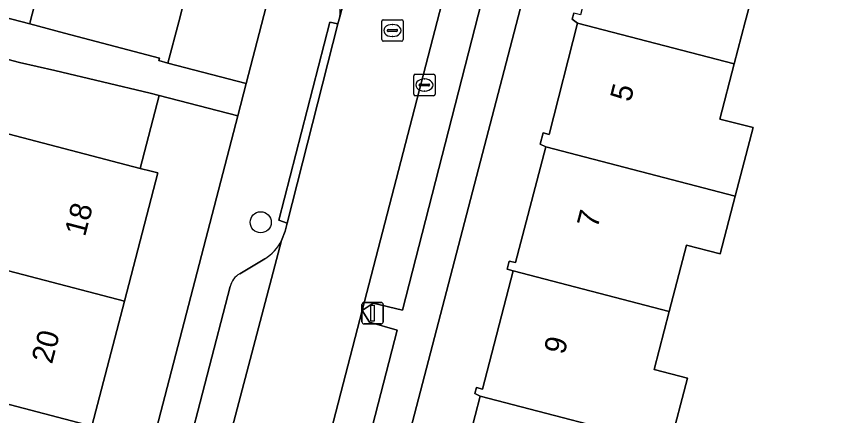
# Model space of a CAD drawing. Extents: x 163683 to 164494, y 382709 to 383872.
# Drawn here: x 163874.94 to 163913.7, y 383231.71 to 383250.23 of the extents above; entities that cross this region are included whole.
import ezdxf

# ---------------------------------------------------------------- set-up
doc = ezdxf.new("R2010")
doc.units = 0
for name, color, linetype in [('IMGEO_Boom', 7, 'Continuous'), ('IMGEO_Erf', 7, 'Continuous'), ('IMGEO_Kolk', 7, 'Continuous'), ('IMGEO_Lichtmast', 7, 'Continuous'), ('IMGEO_Pand', 7, 'Continuous'), ('IMGEO_Pand_nummerreeks', 7, 'Continuous'), ('IMGEO_Parkeervlak_open', 7, 'Continuous'), ('IMGEO_Rijbaan_lokaal_open', 7, 'Continuous'), ('IMGEO_Rioolput', 7, 'Continuous'), ('IMGEO_Voetpad_open', 7, 'Continuous')]:
    doc.layers.add(name, color=color, linetype=linetype)

msp = doc.modelspace()

# ---------------------------------------------------------------- linework, layer by layer
at = {"layer": 'IMGEO_Boom'}
msp.add_circle((163886.287, 383240.678), 0.489, dxfattribs=at)
at = {"layer": 'IMGEO_Erf'}
for points in [[(163898.664, 383297.332), (163895.929, 383298.043), (163894.36, 383292.08), (163892.828, 383286.261), (163891.296, 383280.441), (163889.765, 383274.621), (163888.233, 383268.801), (163886.701, 383262.982), (163885.17, 383257.162), (163883.6, 383251.198), (163882.842, 383251.397), (163882.474, 383250), (163881.969, 383248.081), (163885.612, 383247.134)], [(163878.372, 383219.125), (163880.342, 383226.864), (163885.219, 383245.624), (163881.572, 383246.572), (163880.681, 383243.185), (163881.189, 383243.053), (163881.497, 383242.971), (163879.95, 383237.016), (163878.441, 383231.206), (163876.933, 383225.397), (163875.424, 383219.587), (163873.915, 383213.778), (163872.407, 383207.969), (163870.898, 383202.16), (163869.389, 383196.35), (163867.88, 383190.541), (163866.372, 383184.732), (163864.863, 383178.923), (163863.317, 383172.97), (163866.423, 383172.179)]]:
    msp.add_lwpolyline(points, close=True, dxfattribs=at)
for points in [[(163862.561, 383253.278), (163875.544, 383249.898), (163875.57, 383250), (163876.376, 383253.096), (163877.181, 383256.19), (163875.657, 383256.591), (163876.413, 383259.465), (163877.174, 383262.355), (163878.707, 383261.952), (163879.478, 383264.881), (163876.799, 383265.585), (163877.625, 383268.72), (163878.716, 383268.433), (163879.423, 383271.118), (163880.216, 383274.129), (163881.767, 383273.721), (163882.506, 383276.53), (163883.245, 383279.338), (163881.701, 383279.744), (163882.494, 383282.756), (163883.255, 383285.648), (163884.759, 383285.252), (163885.529, 383288.18)], [(163901.514, 383262.715), (163892.316, 383227.481)], [(163923.326, 383257.074), (163911.39, 383260.144), (163910.581, 383257.031), (163912.221, 383256.604), (163911.401, 383253.449), (163910.963, 383251.765), (163910.76, 383250.985), (163909.18, 383251.396), (163908.816, 383250), (163908.304, 383248.039), (163907.635, 383245.478), (163909.18, 383245.076), (163908.353, 383241.894), (163907.654, 383239.206), (163906.079, 383239.616), (163905.279, 383236.538), (163904.576, 383233.832), (163906.127, 383233.428), (163905.313, 383230.298)], [(163895.098, 383227.202), (163896.499, 383232.59), (163896.247, 383232.72), (163896.321, 383233.002), (163896.598, 383232.93), (163898.027, 383238.424), (163897.746, 383238.497), (163897.845, 383238.879), (163898.138, 383238.803), (163899.538, 383244.187), (163899.286, 383244.315), (163899.421, 383244.835), (163899.7, 383244.762), (163901.025, 383249.932), (163900.767, 383250.121), (163900.841, 383250.403)]]:
    msp.add_lwpolyline(points, dxfattribs=at)
at = {"layer": 'IMGEO_Kolk'}
for p, q in [((163893.475, 383247.559), (163894.327, 383247.559)), ((163893.4, 383246.633), (163893.4, 383247.485)), ((163893.888, 383247.339), (163893.913, 383247.339)), ((163894.401, 383247.485), (163894.401, 383246.633)), ((163893.659, 383247.053), (163893.659, 383247.065)), ((163894.097, 383247.016), (163893.699, 383247.016)), ((163893.702, 383247.102), (163894.1, 383247.102)), ((163893.911, 383246.779), (163893.886, 383246.779)), ((163894.143, 383247.065), (163894.143, 383247.053)), ((163894.327, 383246.559), (163893.475, 383246.559))]:
    msp.add_line(p, q, dxfattribs=at)
for points in [[(163893.475, 383247.559), (163894.327, 383247.559)], [(163893.4, 383246.633), (163893.4, 383247.485)], [(163894.401, 383247.485), (163894.401, 383246.633)], [(163894.327, 383246.559), (163893.475, 383246.559)]]:
    msp.add_lwpolyline(points, dxfattribs=at)
for centre, radius, start, end in [((163893.477, 383247.483), 0.0765, 91.552, 178.448), ((163893.477, 383247.483), 0.0765, 91.552, 178.448), ((163894.325, 383247.483), 0.0765, 1.552, 88.448), ((163894.325, 383247.483), 0.0765, 1.552, 88.448), ((163893.699, 383247.062), 0.0403, 85.8775, 175.7526), ((163893.696, 383247.052), 0.0366, 178.938, 274.7102), ((163894.1, 383247.059), 0.043, 264.8664, 352.4533), ((163894.104, 383247.064), 0.0386, 1.7309, 96.639), ((163893.477, 383246.635), 0.0765, 181.552, 268.448), ((163893.477, 383246.635), 0.0765, 181.552, 268.448), ((163894.325, 383246.635), 0.0765, 271.552, 358.448), ((163894.325, 383246.635), 0.0765, 271.552, 358.448)]:
    msp.add_arc(centre, radius, start, end, dxfattribs=at)
for centre, major_axis, ratio, start_param, end_param in [((163893.887, 383247.059), (-0.387, 0.002), 0.722429, 4.712389, 7.853982), ((163893.912, 383247.059), (-0.39, 0.002), 0.717154, 1.570796, 4.712389)]:
    msp.add_ellipse(centre, major_axis=major_axis, ratio=ratio, start_param=start_param, end_param=end_param, dxfattribs=at)
at = {"layer": 'IMGEO_Lichtmast'}
for p, q in [((163890.995, 383236.053), (163890.995, 383236.853)), ((163890.995, 383236.853), (163890.995, 383236.053)), ((163891.095, 383236.953), (163891.885, 383236.953)), ((163891.885, 383236.953), (163891.095, 383236.953)), ((163891.985, 383236.853), (163891.985, 383236.053)), ((163891.985, 383236.053), (163891.985, 383236.853)), ((163891.885, 383235.953), (163891.095, 383235.953)), ((163891.095, 383235.953), (163891.885, 383235.953))]:
    msp.add_line(p, q, dxfattribs=at)
msp.add_lwpolyline([(163891.415, 383236.828), (163891.565, 383236.828), (163891.565, 383236.078), (163891.415, 383236.078), (163891.415, 383236.828)], dxfattribs=at)
for centre, start, end in [((163891.095, 383236.853), 90, 180), ((163891.095, 383236.853), 90, 180), ((163891.885, 383236.853), 0, 90), ((163891.885, 383236.853), 360, 90), ((163891.095, 383236.053), 180, 270), ((163891.095, 383236.053), 180, 270), ((163891.885, 383236.053), 270, 0), ((163891.885, 383236.053), 270, 0)]:
    msp.add_arc(centre, 0.1, start, end, dxfattribs=at)
at = {"layer": 'IMGEO_Pand'}
for points in [[(163902.565, 383255.747), (163901.153, 383250.321), (163900.841, 383250.403), (163900.767, 383250.121), (163901.025, 383249.932), (163908.304, 383248.039), (163908.816, 383250), (163909.18, 383251.396), (163910.76, 383250.985), (163910.963, 383251.765), (163911.401, 383253.449)], [(163882.842, 383251.397), (163876.376, 383253.096), (163875.57, 383250), (163875.544, 383249.898), (163877.165, 383249.471), (163881.575, 383248.31), (163881.544, 383248.193), (163881.969, 383248.081), (163882.474, 383250)], [(163908.353, 383241.894), (163909.18, 383245.076), (163907.635, 383245.478), (163908.304, 383248.039), (163901.025, 383249.932), (163899.7, 383244.762), (163899.421, 383244.835), (163899.286, 383244.315), (163899.538, 383244.187)], [(163881.572, 383246.572), (163881.148, 383246.685), (163876.707, 383247.731), (163875.078, 383248.112), (163872.843, 383248.693), (163872.811, 383248.57), (163871.998, 383245.44), (163874.232, 383244.86), (163880.681, 383243.185)], [(163881.497, 383242.971), (163881.189, 383243.053), (163880.681, 383243.185), (163874.232, 383244.86), (163871.998, 383245.44), (163871.199, 383242.361), (163871.909, 383242.176), (163871.163, 383239.303), (163879.95, 383237.016)], [(163908.353, 383241.894), (163899.538, 383244.187), (163898.138, 383238.803), (163897.845, 383238.879), (163897.746, 383238.497), (163898.027, 383238.424), (163905.279, 383236.538), (163906.079, 383239.616), (163907.654, 383239.206)], [(163871.156, 383233.102), (163878.441, 383231.206), (163879.95, 383237.016), (163871.163, 383239.303), (163870.387, 383236.318), (163871.89, 383235.927)], [(163905.279, 383236.538), (163898.027, 383238.424), (163896.598, 383232.93), (163896.321, 383233.002), (163896.247, 383232.72), (163896.499, 383232.59), (163905.313, 383230.298), (163906.127, 383233.428), (163904.576, 383233.832)], [(163871.156, 383233.102), (163870.404, 383230.205), (163868.846, 383230.61), (163868.09, 383227.699), (163876.933, 383225.397), (163878.441, 383231.206)], [(163905.313, 383230.298), (163896.499, 383232.59), (163895.098, 383227.202), (163894.785, 383227.283), (163894.677, 383226.865), (163899.517, 383225.607), (163903.272, 383224.632), (163903.805, 383224.494), (163904.602, 383227.562)]]:
    msp.add_lwpolyline(points, close=True, dxfattribs=at)
at = {"layer": 'IMGEO_Parkeervlak_open'}
for points in [[(163889.959, 383250.234), (163892.873, 383261.353)], [(163896.502, 383257.784), (163891, 383236.583)], [(163891.523, 383236.926), (163892.874, 383236.591), (163898.094, 383256.899), (163896.788, 383257.289)], [(163880.664, 383220.451), (163881.308, 383219.276), (163881.598, 383218.361), (163887.261, 383239.832)], [(163886.472, 383238.973), (163885.309, 383238.29)], [(163884.868, 383237.687), (163880.588, 383221.216)], [(163891, 383236.583), (163891.523, 383236.926)], [(163884.224, 383203.103), (163892.628, 383235.665), (163891.35, 383236.033), (163891, 383236.583), (163886.019, 383217.315), (163884.817, 383212.651), (163881.775, 383200.904)]]:
    msp.add_lwpolyline(points, dxfattribs=at)
for centre, radius, start, end in [((163888.269, 383250.498), 1.711, 351.1158, 32.2887), ((163885.301, 383240.841), 2.204, 302.0922, 332.7722), ((163885.808, 383237.462), 0.966, 121.0833, 166.5575)]:
    msp.add_arc(centre, radius, start, end, dxfattribs=at)
at = {"layer": 'IMGEO_Rijbaan_lokaal_open'}
msp.add_lwpolyline([(163896.502, 383257.784), (163896.531, 383257.895), (163902.884, 383282.57), (163898.702, 383283.728), (163895.902, 383273.059), (163895.721, 383272.415), (163893.027, 383261.992), (163892.873, 383261.353), (163889.959, 383250.234), (163889.873, 383249.907), (163887.524, 383240.64), (163887.427, 383240.261), (163887.261, 383239.832), (163881.598, 383218.361), (163886.019, 383217.315), (163891, 383236.583)], close=True, dxfattribs=at)
at = {"layer": 'IMGEO_Rioolput'}
for p, q in [((163891.912, 383249.166), (163891.912, 383250.018)), ((163891.987, 383250.092), (163892.839, 383250.092)), ((163892.4, 383249.872), (163892.425, 383249.872)), ((163892.913, 383250.018), (163892.913, 383249.166)), ((163892.171, 383249.586), (163892.171, 383249.598)), ((163892.609, 383249.549), (163892.211, 383249.549)), ((163892.214, 383249.635), (163892.612, 383249.635)), ((163892.655, 383249.598), (163892.655, 383249.586)), ((163892.839, 383249.092), (163891.987, 383249.092)), ((163892.423, 383249.312), (163892.398, 383249.312))]:
    msp.add_line(p, q, dxfattribs=at)
for points in [[(163891.912, 383249.166), (163891.912, 383250.018)], [(163891.987, 383250.092), (163892.839, 383250.092)], [(163892.913, 383250.018), (163892.913, 383249.166)], [(163892.839, 383249.092), (163891.987, 383249.092)]]:
    msp.add_lwpolyline(points, dxfattribs=at)
for centre, radius, start, end in [((163891.989, 383250.016), 0.0765, 91.552, 178.448), ((163891.989, 383250.016), 0.0765, 91.552, 178.448), ((163892.837, 383250.016), 0.0765, 1.552, 88.448), ((163892.837, 383250.016), 0.0765, 1.552, 88.448), ((163892.211, 383249.595), 0.0403, 85.8775, 175.7526), ((163892.208, 383249.585), 0.0366, 178.938, 274.7102), ((163892.612, 383249.592), 0.043, 264.8664, 352.4533), ((163892.616, 383249.597), 0.0386, 1.7309, 96.639), ((163891.989, 383249.168), 0.0765, 181.552, 268.448), ((163891.989, 383249.168), 0.0765, 181.552, 268.448), ((163892.837, 383249.168), 0.0765, 271.552, 358.448), ((163892.837, 383249.168), 0.0765, 271.552, 358.448)]:
    msp.add_arc(centre, radius, start, end, dxfattribs=at)
for centre, major_axis, ratio, start_param, end_param in [((163892.399, 383249.592), (-0.387, 0.002), 0.722429, 4.712389, 7.853982), ((163892.424, 383249.592), (-0.39, 0.002), 0.717154, 1.570796, 4.712389)]:
    msp.add_ellipse(centre, major_axis=major_axis, ratio=ratio, start_param=start_param, end_param=end_param, dxfattribs=at)
at = {"layer": 'IMGEO_Voetpad_open'}
for points in [[(163907.144, 383316.873), (163903.358, 383317.758), (163903.134, 383316.824), (163901.437, 383309.527), (163900.756, 383306.597), (163899.76, 383301.843), (163899.114, 383299.064), (163898.664, 383297.332), (163885.612, 383247.134), (163885.219, 383245.624), (163880.342, 383226.864), (163878.372, 383219.125), (163866.423, 383172.179), (163866.067, 383170.779), (163864.305, 383163.858), (163862.614, 383154.627), (163861.495, 383147.957)], [(163875.48, 383176.702), (163875.382, 383176.327), (163878.767, 383175.585), (163879.499, 383178.388), (163891.71, 383225.163), (163892.316, 383227.481), (163901.514, 383262.715), (163901.829, 383263.92), (163902.588, 383266.869), (163903.346, 383269.818), (163904.105, 383272.767), (163904.863, 383275.717), (163905.622, 383278.666), (163906.38, 383281.615), (163907.139, 383284.564), (163908.783, 383291.109), (163909.371, 383291.025), (163914.037, 383310.949)], [(163896.788, 383257.289), (163898.094, 383256.899), (163892.874, 383236.591), (163891.523, 383236.926), (163891, 383236.583), (163891.35, 383236.033), (163892.628, 383235.665), (163884.224, 383203.103)], [(163872.843, 383248.693), (163875.078, 383248.112), (163876.707, 383247.731), (163881.148, 383246.685), (163881.572, 383246.572), (163885.219, 383245.624), (163885.612, 383247.134), (163881.969, 383248.081), (163881.544, 383248.193), (163881.575, 383248.31), (163877.165, 383249.471), (163875.544, 383249.898), (163862.561, 383253.278)], [(163887.261, 383239.832), (163887.427, 383240.261), (163887.524, 383240.64), (163887.125, 383240.774), (163889.495, 383249.986), (163889.873, 383249.907), (163889.959, 383250.234)], [(163885.309, 383238.29), (163886.472, 383238.973)], [(163880.588, 383221.216), (163884.868, 383237.687)]]:
    msp.add_lwpolyline(points, dxfattribs=at)
msp.add_lwpolyline([(163889.873, 383249.907), (163889.495, 383249.986), (163887.125, 383240.774), (163887.524, 383240.64)], close=True, dxfattribs=at)
for centre, radius, start, end in [((163888.269, 383250.498), 1.711, 351.1158, 32.2887), ((163885.301, 383240.841), 2.204, 302.0922, 332.7722), ((163885.808, 383237.462), 0.966, 121.0833, 166.5575)]:
    msp.add_arc(centre, radius, start, end, dxfattribs=at)

# ---------------------------------------------------------------- texts
at = {"layer": 'IMGEO_Pand_nummerreeks'}
for s, rotation, p in [('5', 75.3067, (163903.48, 383246.232)), ('18', 75.4414, (163878.116, 383239.979)), ('7', 75.3096, (163901.941, 383240.362)), ('20', 75.4413, (163876.579, 383234.058)), ('9', 75.3096, (163900.402, 383234.491))]:
    msp.add_text(s, height=1, rotation=rotation, dxfattribs=at).set_placement(p)

doc.saveas('drawing.dxf')
